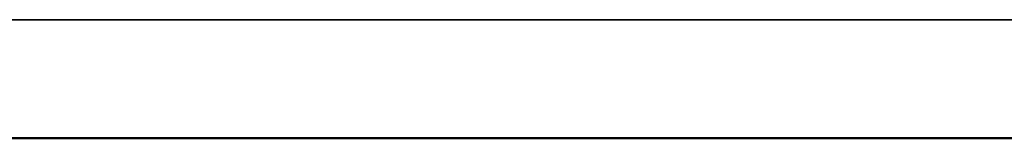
# Model space of a CAD drawing. Header units: millimetres. Extents: x 50 to 3176, y 50 to 2109.
# Tile 412 of 656: x 1186 to 1202, y 1624 to 1626. Entities that reach past the tile are written whole.
import ezdxf

# ---------------------------------------------------------------- set-up
doc = ezdxf.new("R2010")
doc.units = ezdxf.units.MM
doc.header["$LTSCALE"] = 10
doc.layers.add('Visible (ISO)', color=7, linetype='Continuous', lineweight=50)
doc.layers.add('Visible Narrow (ISO)', color=7, linetype='Continuous', lineweight=35)

msp = doc.modelspace()

# ---------------------------------------------------------------- linework, layer by layer
at = {"layer": 'Visible (ISO)'}
for p, q in [((1362.953, 1624.0616), (1012.953, 1624.0616)), ((1191.9008, 1624.0616), (1191.9008, 1624.0616)), ((1193.4214, 1624.0616), (1193.4209, 1624.0616)), ((1196.879, 1624.0615), (1196.878, 1624.0615))]:
    msp.add_line(p, q, dxfattribs=at)
msp.add_open_spline([(1196.878, 1624.0615), (1196.8409, 1624.0615), (1196.7597, 1624.0616), (1196.633, 1624.0616)], degree=3, dxfattribs=at)
at = {"layer": 'Visible Narrow (ISO)'}
msp.add_line((1012.953, 1626.0616), (1362.953, 1626.0616), dxfattribs=at)

doc.saveas('drawing.dxf')
